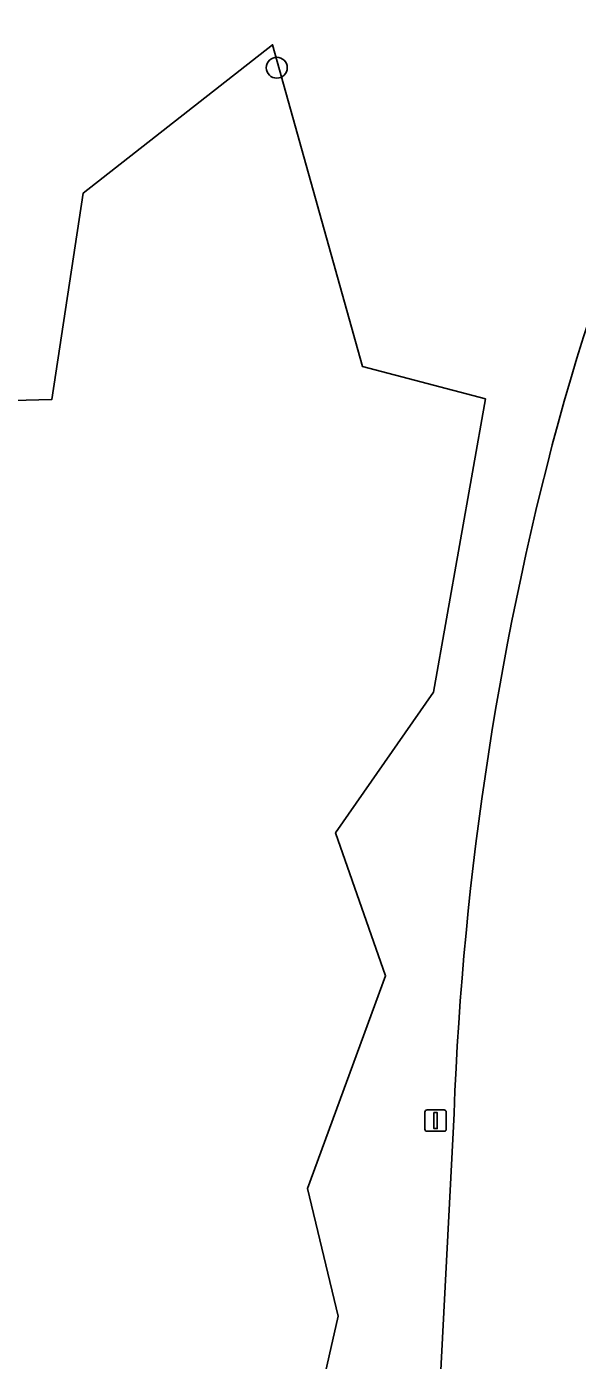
# Model space of a CAD drawing. Extents: x 154324 to 155744, y 382937 to 384188.
# Drawn here: x 155079.5 to 155105.2, y 383830 to 383892.2 of the extents above; entities that cross this region are included whole.
import ezdxf

# ---------------------------------------------------------------- set-up
doc = ezdxf.new("R2010")
doc.units = 0
for name, color, linetype in [('IMGEO_Boom', 7, 'Continuous'), ('IMGEO_Groenvoorziening', 7, 'Continuous'), ('IMGEO_Loofbos', 7, 'Continuous'), ('IMGEO_Rijbaan_regionaal_gesloten', 7, 'Continuous'), ('IMGEO_Verkeersbordpaal', 7, 'Continuous')]:
    doc.layers.add(name, color=color, linetype=linetype)

msp = doc.modelspace()

# ---------------------------------------------------------------- linework, layer by layer
at = {"layer": 'IMGEO_Boom'}
msp.add_circle((155091.189, 383890.3), 0.489, dxfattribs=at)
at = {"layer": 'IMGEO_Groenvoorziening'}
for points in [[(155069.285, 383874.529), (155080.692, 383874.827), (155082.154, 383884.448), (155090.991, 383891.373), (155095.198, 383876.353), (155100.93, 383874.849), (155098.508, 383861.168), (155093.937, 383854.607), (155096.271, 383847.934), (155092.626, 383838.011), (155094.048, 383832.049), (155090.086, 383814.579), (155090.948, 383803.547), (155084.251, 383794.137), (155073.153, 383783.839)], [(155102.058, 383785.115), (155101.338, 383795.918), (155098.439, 383821.761), (155099.462, 383841.511)]]:
    msp.add_lwpolyline(points, dxfattribs=at)
for centre, radius, start, end in [((155226.105, 383839.347), 126.558, 148.59472, 163.76071), ((155244.858, 383836.057), 145.498, 164.5819, 177.85167)]:
    msp.add_arc(centre, radius, start, end, dxfattribs=at)
at = {"layer": 'IMGEO_Loofbos'}
msp.add_lwpolyline([(155073.153, 383783.839), (155084.251, 383794.137), (155090.948, 383803.547), (155090.086, 383814.579), (155094.048, 383832.049), (155092.626, 383838.011), (155096.271, 383847.934), (155093.937, 383854.607), (155098.508, 383861.168), (155100.93, 383874.849), (155095.198, 383876.353), (155090.991, 383891.373), (155082.154, 383884.448), (155080.692, 383874.827), (155069.285, 383874.529)], dxfattribs=at)
at = {"layer": 'IMGEO_Rijbaan_regionaal_gesloten'}
msp.add_lwpolyline([(155099.462, 383841.511), (155098.439, 383821.761), (155101.338, 383795.918), (155102.058, 383785.115)], dxfattribs=at)
for centre, radius, start, end in [((155226.105, 383839.347), 126.558, 148.59472, 163.76071), ((155244.858, 383836.057), 145.498, 164.5819, 177.85167)]:
    msp.add_arc(centre, radius, start, end, dxfattribs=at)
at = {"layer": 'IMGEO_Verkeersbordpaal'}
for p, q in [((155098.106, 383840.778), (155098.106, 383841.578)), ((155098.106, 383841.578), (155098.106, 383840.778)), ((155098.206, 383841.678), (155098.996, 383841.678)), ((155098.996, 383841.678), (155098.206, 383841.678)), ((155099.096, 383841.578), (155099.096, 383840.778)), ((155099.096, 383840.778), (155099.096, 383841.578)), ((155098.996, 383840.678), (155098.206, 383840.678)), ((155098.206, 383840.678), (155098.996, 383840.678))]:
    msp.add_line(p, q, dxfattribs=at)
msp.add_lwpolyline([(155098.526, 383841.553), (155098.676, 383841.553), (155098.676, 383840.803), (155098.526, 383840.803), (155098.526, 383841.553)], dxfattribs=at)
for centre, start, end in [((155098.206, 383841.578), 90, 180), ((155098.206, 383841.578), 90, 180), ((155098.996, 383841.578), 0, 90), ((155098.996, 383841.578), 360, 90), ((155098.206, 383840.778), 180, 270), ((155098.206, 383840.778), 180, 270), ((155098.996, 383840.778), 270, 0), ((155098.996, 383840.778), 270, 0)]:
    msp.add_arc(centre, 0.1, start, end, dxfattribs=at)

doc.saveas('drawing.dxf')
